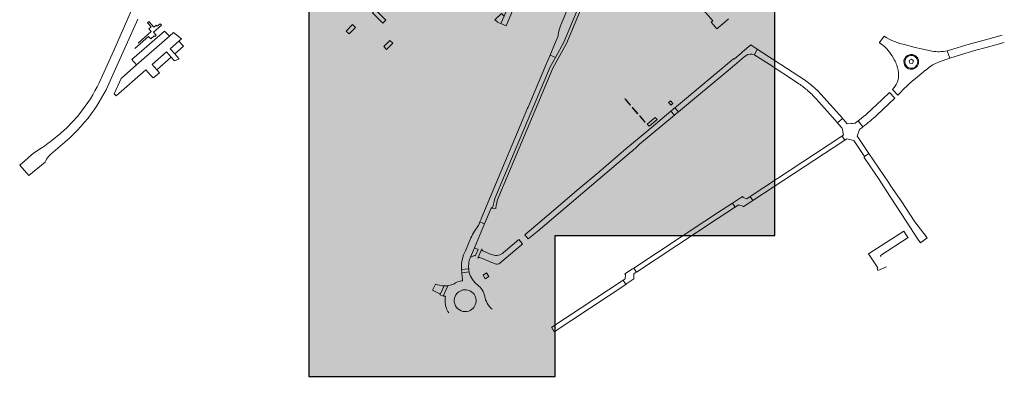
# Model space of a CAD drawing. Header units: metres. Extents: x 152391 to 157968, y 462336 to 467280.
# Tile 526 of 656: x 157135.95 to 157142.29, y 462601.21 to 462603.51. Entities that reach past the tile are written whole.
import ezdxf

# ---------------------------------------------------------------- set-up
doc = ezdxf.new("R2010")
doc.units = ezdxf.units.M
doc.header["$LTSCALE"] = 0.75
for name, color, linetype, lineweight in [('B-WE-VH-VERHARDING_ASFALT-GV', 251, 'Continuous', 18), ('B-WE-VH-VERHARDING_BEDRIJFSVLOERPLAAT-GV', 251, 'Continuous', 18), ('B-WE-VH-VERHARDING_BETON-GV', 251, 'Continuous', 18), ('B-WE-VH-VERHARDING_GRASBETONSTEEN-GV', 251, 'Continuous', 18), ('B-WE-VH-VERHARDING_HALFVERHARDING_GRIND-GV', 251, 'Continuous', 18), ('B-WE-VH-VERHARDING_STRAATBAKSTEEN-GV', 251, 'Continuous', 18), ('X-XX-AL-TEKENBLAD-T18', 1, 'Continuous', 25), ('X-XX-AL-TEKENBLAD_VIEWPORT-V', 253, 'Continuous', 18)]:
    doc.layers.add(name, color=color, linetype=linetype, lineweight=lineweight)

msp = doc.modelspace()

# ---------------------------------------------------------------- hatches: boundary and pattern name
at = {"layer": 'X-XX-AL-TEKENBLAD_VIEWPORT-V', "transparency": 33554559}
h = msp.add_hatch(color=34, dxfattribs=at)
h.dxf.hatch_style = 1
h.paths.add_polyline_path([(157140.8091, 462605.5176), (157140.2531, 462605.5176), (157137.8091, 462605.5176), (157137.8091, 462603.1606), (157137.8091, 462601.2126), (157139.3943, 462601.2126), (157139.3943, 462602.1208), (157140.8091, 462602.1208)])

# ---------------------------------------------------------------- linework, layer by layer
at = {"layer": 'B-WE-VH-VERHARDING_ASFALT-GV'}
for points in [[(157139.4113, 462603.4015), (157139.3909, 462603.3536), (157139.3616, 462603.2846), (157139.3968, 462603.2699), (157139.4504, 462603.3673), (157139.7304, 462604.0359), (157139.7549, 462604.0966), (157139.7864, 462604.1227), (157139.7681, 462604.1295), (157139.7838, 462604.1692), (157139.7852, 462604.1686), (157139.8006, 462604.2044), (157139.8012, 462604.2055), (157139.8158, 462604.2321), (157139.8161, 462604.2326), (157139.8232, 462604.2411)], [(157139.7635, 462604.2766), (157139.7565, 462604.2576), (157139.7453, 462604.2303), (157139.4288, 462603.4738)], [(157139.7859, 462604.0968), (157139.7981, 462604.1074), (157139.7954, 462604.1302), (157139.7864, 462604.1227), (157139.7549, 462604.0966), (157139.7304, 462604.0359), (157139.4504, 462603.3673), (157139.3968, 462603.2699), (157139.3635, 462603.2092), (157139.0071, 462602.3598), (157139.0009, 462602.3402), (157138.9915, 462602.2976), (157139.0118, 462602.2953), (157139.0154, 462602.3158)], [(157139.0321, 462602.3716), (157139.3802, 462603.2011), (157139.414, 462603.2627), (157139.467, 462603.3592), (157139.7475, 462604.0287), (157139.7645, 462604.0697), (157139.7691, 462604.0789)], [(157136.6737, 462603.5884), (157136.5905, 462603.4011), (157136.5519, 462603.3141), (157136.4581, 462603.1053), (157136.445, 462603.0792), (157136.4312, 462603.0533), (157136.4167, 462603.0279), (157136.4014, 462603.0029), (157136.3855, 462602.9784), (157136.3688, 462602.9543), (157136.3201, 462602.8912), (157136.2831, 462602.8504), (157136.2516, 462602.818), (157136.2108, 462602.7802), (157136.1528, 462602.7331), (157136.1417, 462602.7244), (157136.1304, 462602.7158), (157136.119, 462602.7075), (157136.1075, 462602.6992), (157136.0959, 462602.6912), (157136.0841, 462602.6833), (157136.0346, 462602.6521), (157135.9465, 462602.5743), (157136.0048, 462602.5075), (157136.1107, 462602.5931), (157136.1147, 462602.6031), (157136.1197, 462602.6127), (157136.1255, 462602.6218), (157136.1322, 462602.6303), (157136.1396, 462602.6381), (157136.1477, 462602.6453), (157136.2669, 462602.7493), (157136.2924, 462602.7736), (157136.3171, 462602.7987), (157136.341, 462602.8246), (157136.3641, 462602.8511), (157136.3864, 462602.8784), (157136.4078, 462602.9064), (157136.4254, 462602.9311), (157136.4424, 462602.9563), (157136.4587, 462602.9819), (157136.4743, 462603.008), (157136.4892, 462603.0344), (157136.5035, 462603.0613), (157136.5469, 462603.1567), (157136.708, 462603.5171)], [(157139.421, 462603.4462), (157139.415, 462603.4169)], [(157138.9894, 462602.2979), (157138.9915, 462602.2976), (157139.0009, 462602.3402), (157139.0071, 462602.3598), (157139.3635, 462603.2092), (157139.3968, 462603.2699), (157139.3616, 462603.2846), (157139.3319, 462603.2145), (157139.3276, 462603.205), (157139.2203, 462602.9479), (157139.2176, 462602.9415), (157139.1738, 462602.8383), (157139.0176, 462602.4646), (157138.9789, 462602.373), (157138.9182, 462602.2277), (157138.9178, 462602.2267), (157138.91, 462602.2083), (157138.9395, 462602.1959), (157138.9816, 462602.2963)], [(157138.8447, 462601.9708), (157138.8487, 462601.9807), (157138.8746, 462602.0412), (157138.9395, 462602.1959), (157138.91, 462602.2083), (157138.9022, 462602.1897), (157138.9003, 462602.186), (157138.8981, 462602.1825), (157138.876, 462602.1486)], [(157138.8523, 462602.1052), (157138.8324, 462602.0587), (157138.8168, 462602.0221)], [(157138.8375, 462601.911), (157138.8397, 462601.9508)], [(157138.7906, 462601.9115), (157138.7907, 462601.9043), (157138.7911, 462601.9006), (157138.8378, 462601.905)], [(157138.8378, 462601.905), (157138.7911, 462601.9006), (157138.7935, 462601.8799), (157138.8404, 462601.8856)], [(157138.8411, 462601.882), (157138.8404, 462601.8856), (157138.7935, 462601.8799), (157138.7939, 462601.8761), (157138.7987, 462601.8344)], [(157138.6647, 462601.7971), (157138.6507, 462601.7996), (157138.6368, 462601.8032), (157138.6234, 462601.808), (157138.6047, 462601.7691), (157138.6522, 462601.7453)], [(157138.6547, 462601.7396), (157138.6798, 462601.7966), (157138.6757, 462601.7965), (157138.6752, 462601.7965), (157138.665, 462601.7971), (157138.6647, 462601.7971)], [(157138.7176, 462601.7996), (157138.7095, 462601.7976), (157138.703, 462601.7972), (157138.674, 462601.7301), (157138.6735, 462601.7288)], [(157138.6805, 462601.7312), (157138.6849, 462601.7286)]]:
    msp.add_lwpolyline(points, dxfattribs=at)
for points in [[(157139.4288, 462603.4738, 0.047128), (157139.421, 462603.4462)], [(157139.415, 462603.4169, -0.065161), (157139.4113, 462603.4015)], [(157139.0154, 462602.3158, -0.066908), (157139.0321, 462602.3716)], [(157138.9816, 462602.2963, -0.527588), (157138.9894, 462602.2979)], [(157138.876, 462602.1486, 0.046012), (157138.8523, 462602.1052)], [(157138.8168, 462602.0221, 0.11512), (157138.7906, 462601.9115)], [(157138.8397, 462601.9508, -0.077645), (157138.8447, 462601.9708)], [(157138.8378, 462601.905, -0.010015), (157138.8375, 462601.911)], [(157138.8404, 462601.8856, -0.027419), (157138.8378, 462601.905)], [(157138.8956, 462601.8019, -0.160871), (157138.8411, 462601.882)], [(157138.7525, 462601.8147, -0.093153), (157138.7176, 462601.7996)], [(157138.7942, 462601.8288, 0.097539), (157138.7525, 462601.8147)], [(157138.7987, 462601.8344, -0.429318), (157138.7942, 462601.8288)], [(157138.6522, 462601.7453, -0.370646), (157138.6547, 462601.7396)], [(157138.8379, 462601.6338, -0.859153), (157138.7734, 462601.7571)], [(157138.7734, 462601.7571, -1.166425), (157138.8379, 462601.6338)], [(157138.9409, 462601.729, 0.192841), (157138.8956, 462601.8019)], [(157138.6735, 462601.7288, -0.365242), (157138.6805, 462601.7312)], [(157138.6849, 462601.7286, -0.415456), (157138.6878, 462601.7235)], [(157138.6878, 462601.7235, 0.073145), (157138.6858, 462601.6968)], [(157138.6858, 462601.6968, 0.139572), (157138.709, 462601.6214)], [(157138.988, 462601.646, -0.172734), (157138.9409, 462601.729)]]:
    msp.add_lwpolyline(points, format="xyb", dxfattribs=at)
for points in [[(157139.8451, 462602.9992), (157139.8785, 462602.9605), (157139.8795, 462602.9613), (157139.8802, 462602.9619), (157139.8461, 462603.0017), (157139.8443, 462603.0002)], [(157139.8923, 462602.9461), (157139.8915, 462602.9454), (157139.9255, 462602.9061), (157139.9261, 462602.9067), (157139.927, 462602.9075), (157139.8932, 462602.9469)], [(157139.939, 462602.89), (157139.9724, 462602.851), (157139.9734, 462602.8519), (157139.9742, 462602.8525), (157139.94, 462602.8923), (157139.9392, 462602.8916), (157139.9383, 462602.8908)], [(157138.6798, 462601.7966), (157138.6547, 462601.7396), (157138.6545, 462601.739), (157138.674, 462601.7301), (157138.703, 462601.7972), (157138.6957, 462601.7969)]]:
    msp.add_lwpolyline(points, close=True, dxfattribs=at)
at = {"layer": 'B-WE-VH-VERHARDING_BEDRIJFSVLOERPLAAT-GV'}
for points in [[(157141.6963, 462603.2872, 0.518102), (157141.6414, 462603.2329)], [(157141.648, 462603.2328, -0.428482), (157141.6801, 462603.2808)], [(157141.6801, 462603.2808, -0.455426), (157141.7295, 462603.2436)], [(157141.7028, 462603.2855, 0.034109), (157141.6963, 462603.2872)], [(157141.7324, 462603.2246, 0.422873), (157141.7028, 462603.2855)], [(157141.6414, 462603.2329, 0.263605), (157141.6707, 462603.1967)], [(157141.7, 462603.2009, -0.461482), (157141.648, 462603.2328)], [(157141.6707, 462603.1967, 0.422167), (157141.7324, 462603.2246)], [(157141.7295, 462603.2436, -0.331197), (157141.7, 462603.2009)]]:
    msp.add_lwpolyline(points, format="xyb", dxfattribs=at)
at = {"layer": 'B-WE-VH-VERHARDING_BETON-GV'}
for points in [[(157140.1348, 462602.9864), (157140.1255, 462602.9783), (157140.1303, 462602.9726), (157140.1389, 462602.9623), (157140.1517, 462602.9732), (157140.1378, 462602.9891)], [(157139.9994, 462602.8251), (157140.0509, 462602.8694), (157140.0397, 462602.8823), (157139.9881, 462602.838)], [(157138.9444, 462601.8419), (157138.9673, 462601.8562), (157138.953, 462601.8791), (157138.9301, 462601.8648)]]:
    msp.add_lwpolyline(points, close=True, dxfattribs=at)
at = {"layer": 'B-WE-VH-VERHARDING_GRASBETONSTEEN-GV'}
msp.add_lwpolyline([(157139.0654, 462603.5358), (157139.0492, 462603.5524), (157139.0073, 462603.5121), (157139.0211, 462603.5), (157139.0203, 462603.4974), (157139.0451, 462603.4872)], close=True, dxfattribs=at)
at = {"layer": 'B-WE-VH-VERHARDING_HALFVERHARDING_GRIND-GV'}
for points in [[(157138.304, 462603.5098), (157138.2371, 462603.5756), (157138.2188, 462603.557), (157138.2857, 462603.4912)], [(157138.0903, 462603.4807), (157138.0495, 462603.4394), (157138.0681, 462603.421), (157138.1089, 462603.4623)], [(157138.3095, 462603.3209), (157138.3492, 462603.3607), (157138.3311, 462603.3788), (157138.2914, 462603.3389)], [(157141.6893, 462603.2587), (157141.7025, 462603.2474), (157141.6957, 462603.2301), (157141.679, 462603.2315), (157141.6746, 462603.2502)]]:
    msp.add_lwpolyline(points, close=True, dxfattribs=at)
for points in [[(157136.6871, 462603.3262), (157136.7764, 462603.4046), (157136.7902, 462603.3887), (157136.8126, 462603.4086), (157136.816, 462603.4048), (157136.8257, 462603.4133), (157136.8085, 462603.433), (157136.8597, 462603.4782)], [(157136.8501, 462603.4858), (157136.8327, 462603.4703), (157136.8262, 462603.4779), (157136.8111, 462603.4644), (157136.779, 462603.5011), (157136.77, 462603.4929), (157136.793, 462603.4673), (157136.7779, 462603.4541), (157136.7938, 462603.436), (157136.7088, 462603.3613)]]:
    msp.add_lwpolyline(points, dxfattribs=at)
for points in [[(157136.8597, 462603.4782, 0.046139), (157136.8501, 462603.4858)], [(157141.6801, 462603.2808, 0.428482), (157141.648, 462603.2328)], [(157141.7295, 462603.2436, 0.455426), (157141.6801, 462603.2808)], [(157141.648, 462603.2328, 0.461482), (157141.7, 462603.2009)], [(157141.7, 462603.2009, 0.331197), (157141.7295, 462603.2436)]]:
    msp.add_lwpolyline(points, format="xyb", dxfattribs=at)
at = {"layer": 'B-WE-VH-VERHARDING_STRAATBAKSTEEN-GV'}
for points in [[(157139.1138, 462603.6519), (157139.0654, 462603.5358), (157139.0451, 462603.4872), (157139.0794, 462603.4725), (157139.1779, 462603.7085), (157139.1164, 462603.7707), (157139.0861, 462603.7399), (157139.1023, 462603.724)], [(157140.2326, 462603.7119), (157140.4105, 462603.5058), (157140.3991, 462603.4961), (157140.4241, 462603.4667), (157140.4358, 462603.4531), (157140.4742, 462603.4855), (157140.4764, 462603.4878), (157140.4858, 462603.4954), (157140.4884, 462603.4975), (157140.5112, 462603.5174)], [(157136.9376, 462603.4305), (157136.9104, 462603.4061), (157136.6997, 462603.2216), (157136.6002, 462603.1341), (157136.5546, 462603.0354), (157136.5676, 462603.0209), (157136.7597, 462603.1893), (157136.7898, 462603.1548), (157136.8061, 462603.1368), (157136.8095, 462603.1398), (157136.8464, 462603.1708), (157136.8298, 462603.1895), (157136.7991, 462603.2234), (157136.8908, 462603.3047), (157136.921, 462603.2712), (157136.9408, 462603.2492), (157136.942, 462603.2466)], [(157136.9732, 462603.2593), (157136.9719, 462603.2632), (157136.9449, 462603.2928), (157136.9153, 462603.3254), (157136.9713, 462603.3744), (157136.9888, 462603.3899), (157136.9376, 462603.4305)], [(157141.5136, 462603.4055), (157141.4839, 462603.3648), (157141.4834, 462603.3642), (157141.4989, 462603.353)], [(157142.2724, 462603.4139), (157142.1662, 462603.3837), (157142.0617, 462603.3546), (157141.9341, 462603.3159)], [(157140.6779, 462603.2859), (157140.6966, 462603.3234), (157140.6558, 462603.3502), (157140.6013, 462603.3045), (157140.5897, 462603.2952), (157140.5488, 462603.2604)], [(157141.8214, 462603.3101), (157141.7533, 462603.3239), (157141.7134, 462603.3339), (157141.651, 462603.3496)], [(157141.919, 462603.3121), (157141.936, 462603.2635), (157142.0056, 462603.285), (157142.1039, 462603.3152), (157142.1702, 462603.3331), (157142.2324, 462603.3498), (157142.2871, 462603.3659)], [(157140.5437, 462603.2604), (157140.1891, 462602.9641), (157140.189, 462602.964), (157140.1662, 462602.9451), (157140.1889, 462602.9181), (157140.5224, 462603.1958), (157140.5495, 462603.2192), (157140.6102, 462603.27), (157140.6238, 462603.2808)], [(157140.6966, 462603.3234), (157140.6779, 462603.2859), (157140.6808, 462603.2843), (157140.7734, 462603.2248), (157140.956, 462603.1047)], [(157141.075, 462603.002), (157141.2119, 462602.8473), (157141.2458, 462602.8763), (157141.2441, 462602.8782), (157141.0858, 462603.053), (157141.0456, 462603.0908), (157141.0005, 462603.1246), (157140.6966, 462603.3234)], [(157141.5642, 462603.2796), (157141.5797, 462603.2524)], [(157141.8637, 462603.2391), (157141.918, 462603.2579), (157141.936, 462603.2635), (157141.919, 462603.3121)], [(157141.6909, 462603.1131), (157141.7517, 462603.1645), (157141.7717, 462603.1808), (157141.7914, 462603.1968)], [(157141.5814, 462603.0072), (157141.5468, 462603.0431), (157141.4578, 462602.9572)], [(157141.5663, 462603.0621), (157141.6005, 462603.0261)], [(157141.3, 462602.8433), (157141.2757, 462602.8419), (157141.252, 462602.8691), (157141.2458, 462602.8763), (157141.2119, 462602.8473), (157141.2175, 462602.8409), (157141.2421, 462602.813), (157141.2518, 462602.7681), (157141.2504, 462602.7671), (157141.2431, 462602.7618), (157141.2591, 462602.7351), (157141.2671, 462602.7403), (157141.2729, 462602.7442), (157141.318, 462602.7334), (157141.3864, 462602.6308), (157141.4156, 462602.6503), (157141.3464, 462602.7535), (157141.3398, 462602.7625), (157141.3551, 462602.8051), (157141.356, 462602.8057), (157141.3688, 462602.8156), (157141.3756, 462602.8209)], [(157141.3756, 462602.8209), (157141.3465, 462602.8605), (157141.3397, 462602.8555), (157141.3259, 462602.8454), (157141.3258, 462602.8454), (157141.3257, 462602.8454), (157141.3096, 462602.8424)], [(157141.3548, 462602.8675), (157141.3465, 462602.8605), (157141.3756, 462602.8209), (157141.3866, 462602.8296)], [(157141.4898, 462601.9858), (157141.4925, 462601.9877), (157141.4898, 462601.9919), (157141.6671, 462602.1069), (157141.6637, 462602.1122), (157141.6546, 462602.1259), (157141.6394, 462602.1491), (157141.4132, 462602.0021), (157141.4723, 462601.9123), (157141.4681, 462601.9096), (157141.4731, 462601.8945), (157141.5277, 462601.9184)], [(157139.0381, 462601.9435), (157139.1753, 462602.0583), (157139.1844, 462602.067)], [(157139.1844, 462602.067), (157139.1609, 462602.0941), (157139.0745, 462602.0211), (157139.0631, 462602.0113)], [(157138.8789, 462601.9877), (157138.8982, 462602.0316), (157138.8746, 462602.0412), (157138.8487, 462601.9807), (157138.8758, 462601.9912)], [(157138.9226, 462602.0351), (157138.8969, 462601.974)], [(157138.9917, 462601.9954), (157138.9835, 462601.9989), (157138.9285, 462602.0223)], [(157138.9097, 462601.9792), (157139.0087, 462601.9374)]]:
    msp.add_lwpolyline(points, dxfattribs=at)
for points in [[(157136.6997, 462603.2216), (157136.9104, 462603.4061), (157136.88, 462603.4397), (157136.6697, 462603.2552)], [(157136.9449, 462603.2928), (157137.0004, 462603.342), (157136.9713, 462603.3744), (157136.9153, 462603.3254)], [(157136.8298, 462603.1895), (157136.921, 462603.2712), (157136.8908, 462603.3047), (157136.7991, 462603.2234)], [(157140.1628, 462602.8964), (157140.1402, 462602.9233), (157139.9846, 462602.7926), (157139.8503, 462602.6796), (157139.675, 462602.5294), (157139.5607, 462602.4327), (157139.5373, 462602.4132), (157139.3684, 462602.2691), (157139.1984, 462602.125), (157139.2214, 462602.099), (157139.2856, 462602.1518), (157139.887, 462602.6621), (157139.8901, 462602.6646), (157139.8948, 462602.6692), (157139.9154, 462602.6882), (157139.9382, 462602.7092)], [(157140.1402, 462602.9233), (157140.1628, 462602.8964), (157140.1722, 462602.9046), (157140.1792, 462602.91), (157140.1889, 462602.9181), (157140.1662, 462602.9451), (157140.1565, 462602.937), (157140.15, 462602.9316)], [(157140.6575, 462602.3766), (157140.6513, 462602.3727), (157140.6682, 462602.3467), (157141.2591, 462602.7351), (157141.2431, 462602.7618), (157141.2414, 462602.7606)], [(157141.7116, 462602.2093), (157141.6219, 462602.3435), (157141.6112, 462602.3594), (157141.5573, 462602.4394), (157141.5424, 462602.4615), (157141.4156, 462602.6503), (157141.3864, 462602.6308), (157141.385, 462602.6238), (157141.4805, 462602.4826), (157141.5264, 462602.4115), (157141.5264, 462602.4114), (157141.655, 462602.2129), (157141.7308, 462602.0975), (157141.7466, 462602.073), (157141.7897, 462602.1055)], [(157140.5504, 462602.3007), (157140.5536, 462602.3029), (157140.5359, 462602.3294), (157140.44, 462602.2669), (157140.3576, 462602.2129), (157139.9012, 462601.911), (157139.9177, 462601.8845), (157140.4387, 462602.228)], [(157140.5536, 462602.3029), (157140.5609, 462602.3078), (157140.5753, 462602.3178), (157140.6023, 462602.3109), (157140.6054, 462602.3054), (157140.6603, 462602.3415), (157140.6682, 462602.3467), (157140.6513, 462602.3727), (157140.6435, 462602.3678), (157140.6281, 462602.358), (157140.6051, 462602.3654), (157140.6008, 462602.3717), (157140.5436, 462602.3344), (157140.5359, 462602.3294)], [(157139.8323, 462601.8331), (157139.849, 462601.8058), (157139.8565, 462601.811), (157139.9016, 462601.8416), (157139.9011, 462601.874), (157139.9091, 462601.88), (157139.9177, 462601.8845), (157139.9012, 462601.911), (157139.8932, 462601.906), (157139.8442, 462601.8731), (157139.8486, 462601.8666), (157139.8461, 462601.8421), (157139.8391, 462601.8375)], [(157139.8261, 462601.8291), (157139.373, 462601.5306), (157139.3705, 462601.5291), (157139.3882, 462601.4997), (157139.849, 462601.8058), (157139.8323, 462601.8331)]]:
    msp.add_lwpolyline(points, close=True, dxfattribs=at)
for points in [[(157141.651, 462603.3496, -0.088783), (157141.5136, 462603.4055)], [(157141.4989, 462603.353, -0.042992), (157141.5313, 462603.3242)], [(157140.6238, 462603.2808, -0.273242), (157140.6779, 462603.2859)], [(157141.5313, 462603.3242, -0.029419), (157141.5642, 462603.2796)], [(157141.6414, 462603.2329, -0.518102), (157141.6963, 462603.2872)], [(157141.6963, 462603.2872, -0.034109), (157141.7028, 462603.2855)], [(157141.7028, 462603.2855, -0.422873), (157141.7324, 462603.2246)], [(157141.919, 462603.3121, -0.099834), (157141.8214, 462603.3101)], [(157141.9341, 462603.3159, -0.015782), (157141.919, 462603.3121)], [(157136.942, 462603.2466, -0.027287), (157136.9732, 462603.2593)], [(157140.5488, 462603.2604, -0.239607), (157140.5437, 462603.2604)], [(157141.5797, 462603.2524, -0.04238), (157141.5944, 462603.2189)], [(157141.5944, 462603.2189, -0.025813), (157141.6006, 462603.1972)], [(157141.6707, 462603.1967, -0.263605), (157141.6414, 462603.2329)], [(157141.7324, 462603.2246, -0.422167), (157141.6707, 462603.1967)], [(157141.7914, 462603.1968, -0.071696), (157141.8637, 462603.2391)], [(157141.6058, 462603.1486, -0.082183), (157141.5975, 462603.1085)], [(157141.6006, 462603.1972, -0.077035), (157141.6058, 462603.1486)], [(157140.956, 462603.1047, -0.0325), (157141.0165, 462603.0594)], [(157141.5975, 462603.1085, -0.115767), (157141.5663, 462603.0621)], [(157141.6005, 462603.0261, -0.017525), (157141.6909, 462603.1131)], [(157141.0165, 462603.0594, -0.034762), (157141.075, 462603.002)], [(157141.4578, 462602.9572, -0.022781), (157141.3548, 462602.8675)], [(157141.4796, 462602.9091, 0.009509), (157141.5814, 462603.0072)], [(157141.3866, 462602.8296, 0.025857), (157141.4796, 462602.9091)], [(157141.3096, 462602.8424, -0.136389), (157141.3, 462602.8433)], [(157138.9285, 462602.0223, -0.412248), (157138.9226, 462602.0351)], [(157139.0631, 462602.0113, -0.266856), (157138.9917, 462601.9954)], [(157138.8758, 462601.9912, -0.528885), (157138.8789, 462601.9877)], [(157138.8969, 462601.974, -0.38511), (157138.9097, 462601.9792)], [(157139.0087, 462601.9374, 0.306587), (157139.0381, 462601.9435)]]:
    msp.add_lwpolyline(points, format="xyb", dxfattribs=at)
at = {"layer": 'X-XX-AL-TEKENBLAD-T18', "color": 1, "flags": 128}
msp.add_lwpolyline([(157140.8091, 462605.5176), (157140.2531, 462605.5176), (157140.2531, 462605.5176), (157137.8091, 462605.5176), (157137.8091, 462603.1606), (157137.8091, 462603.1606), (157137.8091, 462601.2126), (157139.3943, 462601.2126), (157139.3943, 462602.1208), (157140.8091, 462602.1208)], close=True, dxfattribs=at)

doc.saveas('drawing.dxf')
